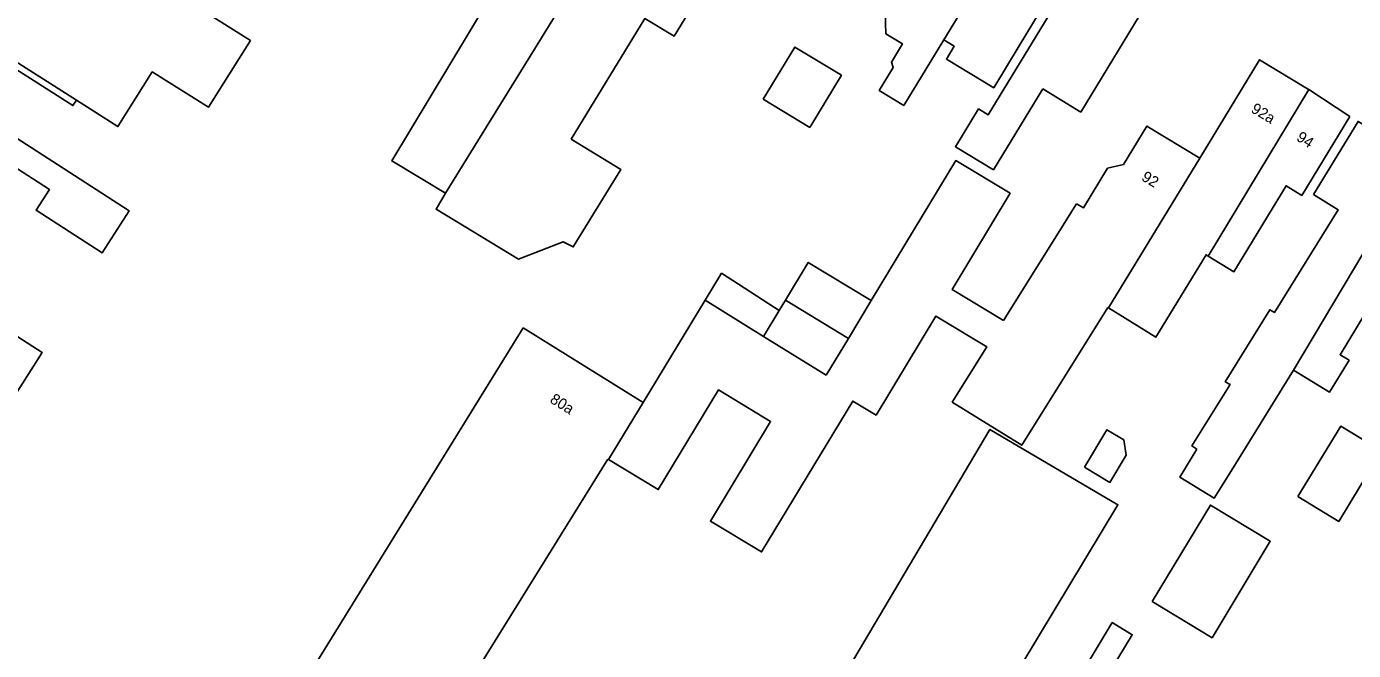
# Model space of a CAD drawing. Extents: x 136000 to 141014, y 402000 to 403500.
# Drawn here: x 138322.9 to 138444.2, y 402230.4 to 402287.5 of the extents above; entities that cross this region are included whole.
import ezdxf

# ---------------------------------------------------------------- set-up
doc = ezdxf.new("R2010")
doc.units = 0
for name, color, linetype in [('gg-anno-huisnummerreeks BGT', 7, 'Continuous'), ('gg-bbg-gedigitaliseerde bebouwing', 7, 'Continuous'), ('gg-bbg-gedigitaliseerde bebouwing onder overbouw', 7, 'Continuous'), ('gg-bbg-gedigitaliseerde bijgebouw', 7, 'Continuous'), ('gg-bbg-hoofdgebouw', 7, 'Continuous'), ('gg-bbg-luifel en loopbrug', 7, 'Continuous'), ('gg-bbg-pand overbouw', 7, 'Continuous'), ('gg-bbg-tussenscheiding', 7, 'Continuous')]:
    doc.layers.add(name, color=color, linetype=linetype)

msp = doc.modelspace()

# ---------------------------------------------------------------- linework, layer by layer
at = {"layer": 'gg-bbg-gedigitaliseerde bebouwing'}
for p, q in [((138413.63, 402285.73), (138418.81, 402294.26)), ((138403.09, 402280.27), (138406.74, 402286.26)), ((138419.26, 402279.66), (138415.78, 402281.78)), ((138384.92, 402262.47), (138379.25, 402253.11)), ((138400.11, 402262.43), (138398.02, 402258.97)), ((138433.03, 402246.9), (138438.7, 402256.07)), ((138376.02, 402247.92), (138376.1, 402247.88))]:
    msp.add_line(p, q, dxfattribs=at)
for points in [[(138372.66, 402277.18), (138379.4, 402288.23), (138382.08, 402286.59), (138392.8, 402304.17)], [(138328.05, 402295.83), (138343.35, 402286.2), (138339.51, 402280.1), (138334.38, 402283.33), (138331.24, 402278.34), (138327.44, 402280.75)], [(138361.2, 402272.24), (138356.28, 402275.2), (138365, 402289.67), (138354.78, 402295.83)], [(138419.58, 402293.83), (138410.8, 402279.41), (138409.91, 402279.95), (138407.8, 402276.49), (138411.27, 402274.38), (138415.78, 402281.78)], [(138403.29, 402291.91), (138401.39, 402288.76), (138401.45, 402286.82), (138402.97, 402285.89), (138401.96, 402284.23), (138402.11, 402283.73), (138400.83, 402281.64), (138403.09, 402280.27)], [(138413.63, 402285.73), (138411.3, 402281.88), (138406.97, 402284.49), (138407.69, 402285.68), (138406.74, 402286.26)], [(138372.66, 402277.18), (138377.22, 402274.4), (138372.86, 402267.33), (138371.94, 402267.81), (138367.87, 402266.22), (138360.32, 402270.77), (138361.2, 402272.24)], [(138412.18, 402260.61), (138407.49, 402263.45), (138412.8, 402272.24), (138407.84, 402275.23), (138400.11, 402262.43)], [(138440.52, 402272.12), (138442.78, 402270.73), (138436.96, 402261.32), (138436.53, 402261.59), (138432.47, 402255.01), (138432.9, 402254.75), (138429.42, 402249.13), (138429.88, 402248.85)], [(138438.7, 402256.07), (138441.99, 402254.05), (138443.78, 402256.97), (138442.96, 402257.47), (138445.25, 402261.25), (138447.51, 402262.15), (138448.15, 402263.2), (138449.9, 402262.13)], [(138368.3, 402259.92), (138341.81, 402217.04), (138352.65, 402210.35), (138353, 402210.92), (138353.59, 402210.55)], [(138407.5, 402253.15), (138410.66, 402258.19), (138406.01, 402261), (138400.55, 402251.95), (138398.41, 402253.24), (138390.08, 402239.44), (138385.41, 402242.25), (138390.91, 402251.36), (138386.13, 402254.25), (138380.63, 402245.14), (138376.1, 402247.88)], [(138433.03, 402246.9), (138431.45, 402244.35), (138428.3, 402246.29), (138429.88, 402248.85)]]:
    msp.add_lwpolyline(points, dxfattribs=at)
at = {"layer": 'gg-bbg-gedigitaliseerde bebouwing onder overbouw'}
msp.add_line((138327.44, 402280.75), (138317.22, 402287.24), dxfattribs=at)
at = {"layer": 'gg-bbg-gedigitaliseerde bijgebouw'}
for p, q in [((138391.7, 402261.52), (138392.26, 402262.45)), ((138392.26, 402262.45), (138398.02, 402258.97))]:
    msp.add_line(p, q, dxfattribs=at)
for points in [[(138390.23, 402280.84), (138394.48, 402278.26), (138397.38, 402283.02), (138393.13, 402285.61), (138390.23, 402280.84)], [(138384.92, 402262.47), (138386.43, 402264.92), (138391.7, 402261.52)], [(138377.84, 402194.74), (138410.95, 402250.63), (138422.66, 402243.76), (138405, 402214.46)], [(138419.6, 402247.18), (138421.65, 402250.61), (138423.2, 402249.69)], [(138439.11, 402244.5), (138442.84, 402242.24), (138446.74, 402248.69), (138443.02, 402250.93), (138439.11, 402244.5)], [(138419.6, 402247.18), (138421.92, 402245.8), (138423.4, 402248.29), (138423.2, 402249.69)], [(138425.79, 402234.91), (138431.26, 402231.6), (138436.58, 402240.42), (138431.11, 402243.73), (138425.79, 402234.91)], [(138415.96, 402225.36), (138417.25, 402227.39), (138419.2, 402228.12), (138422.13, 402232.98), (138423.96, 402231.87), (138417.69, 402221.5), (138416.23, 402222.39), (138415.96, 402225.36)]]:
    msp.add_lwpolyline(points, dxfattribs=at)
at = {"layer": 'gg-bbg-hoofdgebouw'}
for p, q in [((138425.62, 402290.17), (138419.26, 402279.66)), ((138440.11, 402281.71), (138443.85, 402279.27)), ((138412.18, 402260.61), (138418.87, 402271.27)), ((138421.74, 402261.78), (138421.79, 402261.75)), ((138379.25, 402253.11), (138368.3, 402259.92)), ((138363.37, 402227.55), (138376.02, 402247.92))]:
    msp.add_line(p, q, dxfattribs=at)
for points in [[(138430.14, 402275.45), (138435.6, 402284.45), (138439.98, 402281.79), (138440.11, 402281.71)], [(138313.6, 402277.65), (138315.88, 402281.21), (138332.28, 402270.63), (138329.79, 402266.78), (138323.76, 402270.68), (138324.98, 402272.58), (138321.96, 402274.54), (138320.72, 402272.63), (138320.6, 402272.71), (138316.55, 402266.45), (138313.38, 402268.49), (138313.29, 402268.35), (138307.04, 402272.39)], [(138430.14, 402275.45), (138425.31, 402278.38), (138423.17, 402274.86)], [(138430.9, 402266.5), (138433.25, 402265.06), (138438.03, 402272.92), (138439.46, 402272.04), (138443.85, 402279.27)], [(138440.52, 402272.12), (138444.6, 402278.81), (138447.16, 402277.25)], [(138418.87, 402271.27), (138419.5, 402270.89), (138421.71, 402274.53), (138423.17, 402274.86)], [(138300.37, 402262.06), (138303.76, 402259.89), (138302.94, 402258.61), (138306.32, 402256.44), (138307.13, 402257.71), (138310.5, 402255.55), (138312.45, 402258.59), (138321.29, 402252.93), (138324.32, 402257.67), (138308.72, 402267.69), (138306.43, 402264.11), (138303.06, 402266.27), (138300.37, 402262.06)], [(138421.79, 402261.75), (138426.12, 402259.09), (138430.71, 402266.62), (138430.9, 402266.5)], [(138421.74, 402261.78), (138413.87, 402249.19), (138407.5, 402253.15)]]:
    msp.add_lwpolyline(points, dxfattribs=at)
at = {"layer": 'gg-bbg-luifel en loopbrug'}
msp.add_lwpolyline([(138392.26, 402262.45), (138394.35, 402265.91), (138400.11, 402262.43)], dxfattribs=at)
at = {"layer": 'gg-bbg-pand overbouw'}
msp.add_lwpolyline([(138316.9, 402286.74), (138327.12, 402280.26), (138327.44, 402280.75)], dxfattribs=at)
at = {"layer": 'gg-bbg-tussenscheiding'}
for p, q in [((138361.2, 402272.24), (138382.68, 402307.12)), ((138406.74, 402286.26), (138413.54, 402297.45)), ((138430.9, 402266.5), (138440.11, 402281.71)), ((138421.79, 402261.75), (138430.14, 402275.45)), ((138450.21, 402275.39), (138438.7, 402256.07)), ((138390.27, 402259.14), (138384.92, 402262.47)), ((138390.27, 402259.14), (138391.7, 402261.52)), ((138395.98, 402255.59), (138390.27, 402259.14)), ((138398.02, 402258.97), (138395.98, 402255.59)), ((138379.25, 402253.11), (138376.1, 402247.88))]:
    msp.add_line(p, q, dxfattribs=at)

# ---------------------------------------------------------------- texts
at = {"layer": 'gg-anno-huisnummerreeks BGT'}
for s, rotation, p in [('92a', 328.7, (138434.74, 402279.71)), ('94', 326.9, (138438.89, 402277.13)), ('92', 328.7, (138424.73, 402273.48)), ('80a', 328.1, (138370.65, 402253.16))]:
    msp.add_text(s, height=1, rotation=rotation, dxfattribs=at).set_placement(p)

doc.saveas('drawing.dxf')
